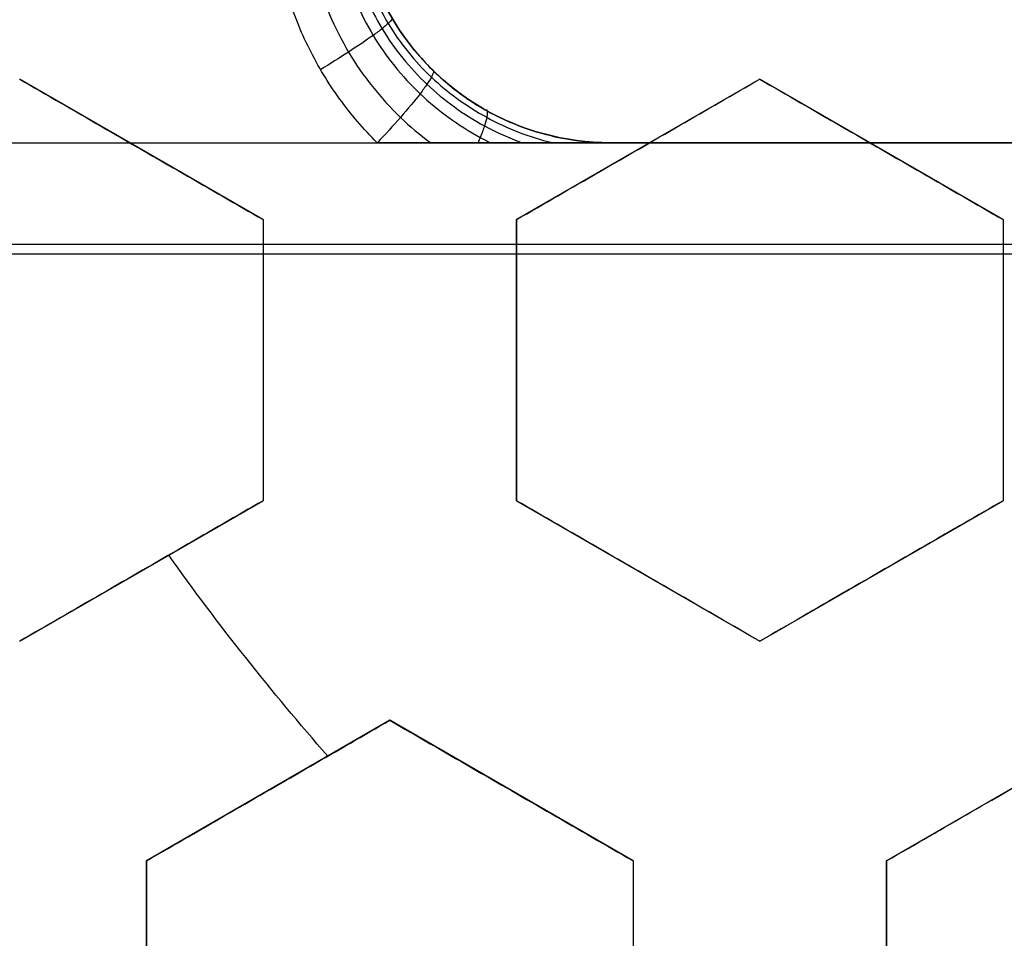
# Model space of a CAD drawing. Header units: centimetres. Extents: x -10 to 8.9, y -34.1 to -8.
# Tile 300 of 656: x -6.769 to -6.6719, y -33.3884 to -33.2979. Entities that reach past the tile are written whole.
import ezdxf

# ---------------------------------------------------------------- set-up
doc = ezdxf.new("R2010")
doc.units = ezdxf.units.CM
doc.layers.add('Default', color=7, linetype='Continuous', true_color=0x000000)

msp = doc.modelspace()

# ---------------------------------------------------------------- linework, layer by layer
at = {"layer": 'Default'}
for p, q in [((-6.745000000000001, -33.31758330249, 0.2670937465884), (-6.768999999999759, -33.30372689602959, 0.2670937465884)), ((-6.695999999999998, -33.30372689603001, 0.28260707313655), (-6.719999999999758, -33.31758330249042, 0.28260707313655)), ((-6.672000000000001, -33.31758330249, 0.28950257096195), (-6.695999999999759, -33.30372689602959, 0.28950257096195)), ((-6.960094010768, -33.31, -1.236260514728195), (-6.139905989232, -33.31, -1.236260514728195)), ((-6.75699999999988, -33.3106550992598, 0.240595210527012), (-6.75699999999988, -33.3106550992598, 0.2938040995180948)), ((-6.707999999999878, -33.31065509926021, 0.2560034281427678), (-6.707999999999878, -33.31065509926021, 0.3092123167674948)), ((-6.683999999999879, -33.3106550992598, 0.2630747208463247), (-6.683999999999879, -33.3106550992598, 0.3162836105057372)), ((-6.745000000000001, -33.31758330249, 0.2670937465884), (-6.745000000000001, -33.34529611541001, 0.2670937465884)), ((-6.720000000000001, -33.31758330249, 0.27456905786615), (-6.720000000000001, -33.34529611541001, 0.27456905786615)), ((-6.672000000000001, -33.31758330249, 0.2877418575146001), (-6.672000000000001, -33.34529611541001, 0.2877418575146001)), ((-6.745000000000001, -33.33143970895, 0.2405952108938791), (-6.745000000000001, -33.33143970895, 0.293804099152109)), ((-6.720000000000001, -33.33143970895, 0.2480709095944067), (-6.720000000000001, -33.33143970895, 0.3012797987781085)), ((-6.672000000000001, -33.33143970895, 0.2612335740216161), (-6.672000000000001, -33.33143970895, 0.3144424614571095)), ((-6.769, -33.35915252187, 0.25933267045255), (-6.745000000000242, -33.34529611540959, 0.25933267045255)), ((-6.72, -33.34529611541, 0.2730369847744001), (-6.69600000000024, -33.35915252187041, 0.2730369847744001)), ((-6.696, -33.35915252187, 0.2793142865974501), (-6.672000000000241, -33.34529611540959, 0.2793142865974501)), ((-6.757000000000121, -33.3522243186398, 0.2327294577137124), (-6.757000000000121, -33.3522243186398, 0.285938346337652)), ((-6.708000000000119, -33.35222431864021, 0.2465803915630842), (-6.708000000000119, -33.35222431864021, 0.2997892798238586)), ((-6.684000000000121, -33.3522243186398, 0.2527261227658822), (-6.684000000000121, -33.3522243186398, 0.305935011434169)), ((-6.7325, -33.36694675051, 0.25803060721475), (-6.756499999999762, -33.38080315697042, 0.25803060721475)), ((-6.708500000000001, -33.38080315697, 0.2643081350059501), (-6.732499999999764, -33.36694675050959, 0.2643081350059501)), ((-6.6595, -33.36694675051, 0.2760389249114), (-6.683499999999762, -33.38080315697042, 0.2760389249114)), ((-6.74449999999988, -33.37387495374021, 0.2314310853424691), (-6.74449999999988, -33.37387495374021, 0.28463997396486)), ((-6.720499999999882, -33.37387495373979, 0.2378391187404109), (-6.720499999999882, -33.37387495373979, 0.2910480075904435)), ((-6.7565, -33.38080315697, 0.24967041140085), (-6.7565, -33.40851596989, 0.24967041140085)), ((-6.7085, -33.38080315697, 0.26176733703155), (-6.7085, -33.40851596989, 0.26176733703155)), ((-6.6835, -33.38080315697, 0.26732128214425), (-6.6835, -33.40851596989, 0.26732128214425))]:
    msp.add_line(p, q, dxfattribs=at)
for centre, radius, start, end in [((-6.550000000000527, -33.20499999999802, -0.76), 0.774999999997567, 99.40564977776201, 224.0542772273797), ((-6.550000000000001, -33.20500000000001, 0.45), 0.6000000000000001, 90, 270), ((-6.550000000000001, -33.20500000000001, 0.17875), 0.6075000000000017, 180, 0), ((-6.550000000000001, -33.20500000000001, -1.230490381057), 0.6075000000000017, 180, 0), ((-6.550000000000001, -33.20500000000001, 0.1782088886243), 0.55, 180, 0), ((-6.550000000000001, -33.20500000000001, 0.195), 0.55, 180, 0), ((-6.710754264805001, -33.28499999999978, -1.065), 0.02500000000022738, 150.0000000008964, 270)]:
    msp.add_arc(centre, radius, start, end, dxfattribs=at)
at = {"layer": 'Default', "extrusion": (0, 0, -1)}
for centre, radius, start, end in [((6.550000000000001, -33.20500000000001, -0.35), 0.6000000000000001, 270, 90), ((6.550000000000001, -33.20500000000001, -0.4), 0.6000000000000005, 270, 90), ((6.550000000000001, -33.20500000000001, -0.1625), 0.6075000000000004, 180, 0), ((6.550000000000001, -33.20500000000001, -0.195), 0.6075000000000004, 180, 0), ((6.550000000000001, -33.20500000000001, 1.220980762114), 0.6075, 180, 0), ((6.550000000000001, -33.20500000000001, 1.24), 0.6075000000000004, 180, 0), ((6.550000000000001, -33.20500000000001, -0.18660444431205), 0.5500000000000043, 180, 0), ((6.710754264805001, -33.285, 1.0828634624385), 0.02499999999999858, 270, 30.00000003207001), ((6.550000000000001, -33.20500000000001, -0.2338592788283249), 0.2509115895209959, 318.7385115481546, 324.5112412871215)]:
    msp.add_arc(centre, radius, start, end, dxfattribs=at)
at = {"layer": 'Default', "extrusion": (1.379857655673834e-06, 1.228458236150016e-16, -0.9999999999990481)}
msp.add_arc((6.549999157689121, -33.20500000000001, 0.534870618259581), 0.7584484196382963, 180, 287.9998757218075, dxfattribs=at)
at = {"layer": 'Default', "extrusion": (7.220129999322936e-09, 0.9999999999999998, -2.013600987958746e-08)}
msp.add_arc((6.550018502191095, -2.309948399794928, -33.31000002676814), 1.214944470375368, 70.27378785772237, 81.30264622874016, dxfattribs=at)
at = {"layer": 'Default', "extrusion": (0, -1, 0)}
for centre, radius, start, end in [((-6.550000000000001, -0.1450000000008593, 33.31), 1.184430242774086, 249.7426523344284, 290.2573476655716), ((-6.550000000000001, -0.145, 33.31), 1.184430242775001, 249.7426523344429, 290.2573476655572), ((-6.550000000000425, -0.1449999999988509, 33.32), 1.194430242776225, 249.7426523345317, 290.2573476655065), ((-6.549999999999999, -0.1449999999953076, 33.32096638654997), 1.194383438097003, 249.7426523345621, 290.2573476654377)]:
    msp.add_arc(centre, radius, start, end, dxfattribs=at)
at = {"layer": 'Default'}
for points, degree in [([(-5.802878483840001, -33.37034595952, -0.8200002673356), (-5.797609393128, -33.35006248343, -0.8200002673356), (-5.788748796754, -33.30907971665, -0.8199998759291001), (-5.780540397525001, -33.24636207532, -0.8200000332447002), (-5.777589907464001, -33.18277300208, -0.8199999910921), (-5.779858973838, -33.11864828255, -0.8200000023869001), (-5.787447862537, -33.05453951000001, -0.8199999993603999), (-5.800266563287, -32.99143194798, -0.8200000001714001), (-5.818203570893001, -32.92965347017, -0.8199999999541), (-5.841192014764, -32.86947862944, -0.8200000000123), (-5.869027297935, -32.81144395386, -0.8199999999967), (-5.901595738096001, -32.75581332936, -0.8200000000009), (-5.938499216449, -32.70322512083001, -0.8199999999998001), (-5.979707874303, -32.65370809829, -0.8200000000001), (-6.025110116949, -32.60746038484, -0.82), (-6.074537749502, -32.56462435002, -0.82), (-6.127655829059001, -32.5257214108, -0.82), (-6.183698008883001, -32.49134705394, -0.82), (-6.242318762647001, -32.46168134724, -0.82), (-6.303203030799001, -32.43688780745, -0.82), (-6.365872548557, -32.41716482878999, -0.82), (-6.429851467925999, -32.40263767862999, -0.82), (-6.495110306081, -32.39332528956, -0.82), (-6.561443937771, -32.38940486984, -0.82), (-6.628260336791, -32.39089598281, -0.82), (-6.672731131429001, -32.39550066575, -0.82), (-6.694977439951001, -32.39873070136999, -0.82)], 3), ([(-7.269642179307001, -32.81358746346, -0.82), (-7.279487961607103, -32.83327103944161, -0.8199999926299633), (-7.297511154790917, -32.87327300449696, -0.819999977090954), (-7.319640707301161, -32.93527934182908, -0.8199999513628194), (-7.336712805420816, -32.99891850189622, -0.8199999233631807), (-7.348607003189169, -33.06377393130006, -0.8199998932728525), (-7.355221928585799, -33.12938643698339, -0.8199998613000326), (-7.356527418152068, -33.19493271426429, -0.819999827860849), (-7.352600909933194, -33.2597045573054, -0.8199997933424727), (-7.343474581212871, -33.32349793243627, -0.819999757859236), (-7.329190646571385, -33.38652092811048, -0.8199997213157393), (-7.309617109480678, -33.44876686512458, -0.8199996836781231), (-7.284964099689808, -33.50924977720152, -0.8199996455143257), (-7.255558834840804, -33.56725719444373, -0.8199996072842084), (-7.221786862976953, -33.62225640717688, -0.819999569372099), (-7.183730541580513, -33.67428672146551, -0.8199995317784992), (-7.141344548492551, -33.7232884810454, -0.8199994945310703), (-7.09557043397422, -33.76828168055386, -0.8199994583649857), (-7.046466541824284, -33.80917938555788, -0.8199994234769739), (-6.994690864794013, -33.84552716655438, -0.8199993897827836), (-6.940255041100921, -33.87747145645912, -0.8199993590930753), (-6.883228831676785, -33.90493912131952, -0.8199993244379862), (-6.824213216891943, -33.9276263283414, -0.8199993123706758), (-6.76349442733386, -33.94542969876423, -0.8199992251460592), (-6.701581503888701, -33.95819754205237, -0.8199994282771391), (-6.659745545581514, -33.96331301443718, -0.819998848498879), (-6.638679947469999, -33.96504137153, -0.8199988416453)], 3), ([(-6.784376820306, -33.92632328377, -0.6348712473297), (-6.764656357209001, -33.93273073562, -0.6344490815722), (-6.724689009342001, -33.94393729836, -0.633599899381), (-6.663491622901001, -33.95576836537, -0.6322885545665), (-6.601787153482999, -33.96253013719, -0.6309937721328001), (-6.539536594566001, -33.96422791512, -0.6297057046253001), (-6.477460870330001, -33.96082753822, -0.6284103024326), (-6.415679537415, -33.95232918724, -0.6270910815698), (-6.35486998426, -33.93879804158, -0.6257683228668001), (-6.295545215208, -33.9203893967, -0.6244478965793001), (-6.237984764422, -33.8972257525, -0.623144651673), (-6.182427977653, -33.86939923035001, -0.6218537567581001), (-6.129272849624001, -33.83707727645, -0.6205564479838), (-6.079027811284, -33.80058233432, -0.6192530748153), (-6.031826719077, -33.76000954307, -0.6179600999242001), (-5.988101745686, -33.71569057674, -0.6166713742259), (-5.948216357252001, -33.66802508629, -0.6153674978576), (-5.912278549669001, -33.61713143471, -0.6140446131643), (-5.880633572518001, -33.56345166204, -0.6127228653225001), (-5.853541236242, -33.50744909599, -0.6114034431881), (-5.831165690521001, -33.449566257, -0.6101072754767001), (-5.813524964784, -33.38977936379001, -0.6088150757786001), (-5.800887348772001, -33.32893727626, -0.6075112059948), (-5.793258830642, -33.26727865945, -0.6062112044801), (-5.791549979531, -33.22577288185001, -0.6053463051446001), (-5.791549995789, -33.20499985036, -0.6049143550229)], 3), ([(-6.733736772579, -33.31000000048, -1.108974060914), (-6.735096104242, -33.30864640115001, -1.109182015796), (-6.737565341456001, -33.30575715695, -1.10956290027), (-6.740569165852, -33.30082281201, -1.110037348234), (-6.742729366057, -33.29545102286, -1.110382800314), (-6.743980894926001, -33.28981860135, -1.110584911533), (-6.744298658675, -33.28403903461, -1.110636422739), (-6.743650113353, -33.27822350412, -1.110531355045), (-6.742056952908, -33.27258676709, -1.110274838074), (-6.740451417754, -33.26915296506, -1.110019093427), (-6.739505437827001, -33.26750000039, -1.10986971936)], 3), ([(-6.732404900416, -33.27249999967, -1.099992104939), (-6.733183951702, -33.27384935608, -1.10016459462), (-6.734494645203, -33.2767026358, -1.10044668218), (-6.735633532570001, -33.28131823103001, -1.100681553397), (-6.735881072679, -33.28606740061, -1.100726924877), (-6.735232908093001, -33.29077133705, -1.100590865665), (-6.733706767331, -33.29528249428, -1.100270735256), (-6.731354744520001, -33.29942865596, -1.099764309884), (-6.728251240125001, -33.30306991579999, -1.099093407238), (-6.724474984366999, -33.30608598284, -1.098293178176), (-6.720133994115, -33.30834532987, -1.09740570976), (-6.715459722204, -33.30970937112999, -1.096479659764), (-6.712312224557, -33.30999996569, -1.095887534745), (-6.710754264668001, -33.30999996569, -1.095593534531)], 3), ([(-6.769, -33.30372689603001, 0.2377489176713), (-6.766270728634, -33.30530264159, 0.2384188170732), (-6.760854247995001, -33.30842984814, 0.2397184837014), (-6.752873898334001, -33.31303730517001, 0.2415419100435), (-6.747612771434, -33.3160748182, 0.2426806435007), (-6.745000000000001, -33.31758330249, 0.2432296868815)], 3), ([(-6.769, -33.30372689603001, 0.2909578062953), (-6.766266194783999, -33.30530525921, 0.2916288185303), (-6.760843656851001, -33.30843596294, 0.2929298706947), (-6.752863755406, -33.31304316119, 0.2947530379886), (-6.747608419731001, -33.31607733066, 0.2958904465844), (-6.745000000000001, -33.31758330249, 0.2964385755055)], 3), ([(-6.720000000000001, -33.31758330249, 0.2509702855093), (-6.717277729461, -33.31601159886, 0.2521122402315), (-6.711870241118, -33.31288958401, 0.2543804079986), (-6.703868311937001, -33.30826966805, 0.2577361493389), (-6.698610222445, -33.30523390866, 0.259940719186), (-6.696, -33.30372689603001, 0.2610349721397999)], 3), ([(-6.720000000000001, -33.31758330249, 0.3041791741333), (-6.717279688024, -33.31601272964, 0.3053203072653), (-6.711874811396, -33.31289222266, 0.3075873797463), (-6.703872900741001, -33.30827231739, 0.3109431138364), (-6.698612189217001, -33.30523504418, 0.3131487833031), (-6.696, -33.30372689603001, 0.3142438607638)], 3), ([(-6.696, -33.30372689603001, 0.3142438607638), (-6.696, -33.30372689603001, 0.2876394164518), (-6.696, -33.30372689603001, 0.2610349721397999)], 2), ([(-6.696, -33.30372689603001, 0.2610349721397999), (-6.693314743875, -33.30527722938, 0.2615285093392), (-6.687957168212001, -33.30837042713, 0.2624649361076), (-6.679976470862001, -33.31297808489, 0.2637079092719), (-6.674656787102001, -33.31604940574, 0.2644292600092), (-6.672000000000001, -33.31758330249, 0.2647612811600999)], 3), ([(-6.696, -33.30372689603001, 0.3142438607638), (-6.693310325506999, -33.30527978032, 0.314738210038), (-6.687946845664, -33.30837638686, 0.3156755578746), (-6.679966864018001, -33.31298363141, 0.316918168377), (-6.674652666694, -33.31605178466, 0.3176386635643), (-6.672000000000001, -33.31758330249, 0.3179701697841)], 3), ([(-6.710754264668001, -33.30999996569, -1.095593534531), (-6.71252747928, -33.30999939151, -1.097075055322), (-6.715866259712, -33.31000028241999, -1.099947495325), (-6.720683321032, -33.30999992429, -1.103513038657), (-6.725299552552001, -33.31000002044, -1.106247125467), (-6.729689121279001, -33.30999999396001, -1.108117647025), (-6.732419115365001, -33.31000000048, -1.108776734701), (-6.733736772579, -33.31000000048, -1.108974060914)], 3), ([(-6.710754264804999, -33.31, -1.065), (-6.7107542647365, -33.309999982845, -1.0802967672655), (-6.710754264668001, -33.30999996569, -1.095593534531)], 2), ([(-6.625055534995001, -33.31, -1.065), (-6.6679048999, -33.31, -1.065), (-6.710754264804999, -33.31, -1.065)], 2), ([(-6.745000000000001, -33.31758330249, 0.2964385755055), (-6.745000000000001, -33.31758330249, 0.2698341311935), (-6.745000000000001, -33.31758330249, 0.2432296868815)], 2), ([(-6.745000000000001, -33.31758330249, 0.2432296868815), (-6.745000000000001, -33.32059524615, 0.2426815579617), (-6.745000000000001, -33.32666358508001, 0.2415441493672), (-6.745000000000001, -33.33587798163, 0.239720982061), (-6.745000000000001, -33.34213938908, 0.2384199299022), (-6.745000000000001, -33.34529611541, 0.2377489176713)], 3), ([(-6.745000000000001, -33.31758330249, 0.2964385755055), (-6.745000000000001, -33.32060027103, 0.2958895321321), (-6.745000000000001, -33.32667529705, 0.2947507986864), (-6.745000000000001, -33.33589021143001, 0.2929273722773), (-6.745000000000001, -33.3421446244, 0.2916277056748), (-6.745000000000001, -33.34529611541, 0.2909578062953)], 3), ([(-6.720000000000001, -33.31758330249, 0.2509702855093), (-6.720000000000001, -33.31758330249, 0.2775747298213), (-6.720000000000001, -33.31758330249, 0.3041791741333)], 2), ([(-6.720000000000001, -33.34529611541, 0.244958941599), (-6.720000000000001, -33.34210932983, 0.2456972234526), (-6.720000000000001, -33.33580790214, 0.2471270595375), (-6.720000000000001, -33.32660142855, 0.2491246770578), (-6.720000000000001, -33.32056864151, 0.2503703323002), (-6.720000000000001, -33.31758330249, 0.2509702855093)], 3), ([(-6.720000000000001, -33.34529611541, 0.298167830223), (-6.720000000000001, -33.34210217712, 0.2989077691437), (-6.720000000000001, -33.33579119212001, 0.3003396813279), (-6.720000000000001, -33.32658551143, 0.3023369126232), (-6.720000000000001, -33.32056181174, 0.3035805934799), (-6.720000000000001, -33.31758330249, 0.3041791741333)], 3), ([(-6.672000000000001, -33.31758330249, 0.3179701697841), (-6.672000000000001, -33.31758330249, 0.2913657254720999), (-6.672000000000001, -33.31758330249, 0.2647612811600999)], 2), ([(-6.672000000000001, -33.31758330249, 0.2647612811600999), (-6.672000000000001, -33.3204475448, 0.2640542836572), (-6.672000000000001, -33.32631880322, 0.2625757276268), (-6.672000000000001, -33.33549453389, 0.2601774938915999), (-6.672000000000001, -33.34197502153, 0.2584256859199), (-6.672000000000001, -33.34529611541, 0.2575135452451)], 3), ([(-6.672000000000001, -33.31758330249, 0.3179701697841), (-6.672000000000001, -33.32045904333, 0.3172603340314), (-6.672000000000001, -33.32634560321, 0.3157777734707), (-6.672000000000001, -33.33552323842, 0.3133787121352), (-6.672000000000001, -33.34198731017, 0.3116311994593), (-6.672000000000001, -33.34529611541, 0.3107224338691)], 3), ([(-6.745000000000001, -33.34529611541, 0.2377489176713), (-6.747610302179, -33.34680317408, 0.2366573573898), (-6.752868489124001, -33.34983898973, 0.2344581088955), (-6.760869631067, -33.35445845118, 0.2311104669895), (-6.766277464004, -33.35758066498, 0.2288471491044), (-6.769, -33.35915252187, 0.2277075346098)], 3), ([(-6.745000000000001, -33.34529611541, 0.2909578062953), (-6.747608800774, -33.34680230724, 0.2898668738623), (-6.752864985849, -33.34983696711, 0.2876684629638), (-6.7608661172, -33.35445642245, 0.2843208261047), (-6.76627595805, -33.35757979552, 0.2820566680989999), (-6.769, -33.35915252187, 0.2809164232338)], 3), ([(-6.745000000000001, -33.34529611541, 0.2909578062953), (-6.745000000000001, -33.34529611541, 0.2643533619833), (-6.745000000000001, -33.34529611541, 0.2377489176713)], 2), ([(-6.720000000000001, -33.34529611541, 0.298167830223), (-6.720000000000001, -33.34529611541, 0.271563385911), (-6.720000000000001, -33.34529611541, 0.244958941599)], 2), ([(-6.696, -33.35915252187, 0.2479061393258), (-6.698666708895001, -33.35761289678, 0.2476455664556), (-6.703999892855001, -33.35453378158, 0.2470782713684), (-6.711992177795, -33.34991943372, 0.2460944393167), (-6.717329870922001, -33.34683771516, 0.2453513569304), (-6.720000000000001, -33.34529611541, 0.244958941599)], 3), ([(-6.696, -33.35915252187, 0.3011150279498), (-6.698668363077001, -33.35761194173, 0.3008542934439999), (-6.704003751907, -33.35453155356, 0.3002867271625), (-6.711996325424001, -33.34991703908, 0.2993027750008), (-6.717331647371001, -33.34683668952, 0.2985599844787), (-6.720000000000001, -33.34529611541, 0.298167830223)], 3), ([(-6.672000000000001, -33.34529611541, 0.2575135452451), (-6.674514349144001, -33.34674777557, 0.2565143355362), (-6.679644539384, -33.34970969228, 0.2544703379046), (-6.687641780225, -33.35432690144, 0.2512688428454), (-6.693179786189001, -33.35752427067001, 0.2490422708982), (-6.696, -33.35915252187, 0.2479061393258)], 3), ([(-6.672000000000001, -33.34529611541, 0.3107224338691), (-6.674510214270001, -33.3467453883, 0.3097248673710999), (-6.67963489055, -33.34970412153, 0.307683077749), (-6.687631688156, -33.35432107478, 0.3044817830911), (-6.693175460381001, -33.35752177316, 0.3022529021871), (-6.696, -33.35915252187, 0.3011150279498)], 3), ([(-6.672000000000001, -33.34529611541, 0.3107224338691), (-6.672000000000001, -33.34529611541, 0.2841179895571), (-6.672000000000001, -33.34529611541, 0.2575135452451)], 2), ([(-6.696, -33.35915252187, 0.3011150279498), (-6.696, -33.35915252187, 0.2745105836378), (-6.696, -33.35915252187, 0.2479061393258)], 2), ([(-6.7565, -33.38080315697, 0.2264751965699), (-6.753739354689, -33.37920929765, 0.2276163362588), (-6.748280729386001, -33.37605775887, 0.2298713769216), (-6.740280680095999, -33.37143892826, 0.2331721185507), (-6.735072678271, -33.368432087, 0.2353179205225), (-6.732500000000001, -33.36694675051, 0.2363771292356)], 3), ([(-6.7565, -33.38080315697, 0.2796840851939), (-6.753741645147, -33.37921062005, 0.2808242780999), (-6.748286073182, -33.37606084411, 0.283078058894), (-6.740285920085, -33.37144195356, 0.2863788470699), (-6.735074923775, -33.36843338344, 0.2885258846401), (-6.732500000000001, -33.36694675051, 0.2895860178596)], 3), ([(-6.732500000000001, -33.36694675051, 0.2895860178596), (-6.732500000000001, -33.36694675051, 0.2629815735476), (-6.732500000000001, -33.36694675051, 0.2363771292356)], 2), ([(-6.732500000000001, -33.36694675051, 0.2363771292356), (-6.729834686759, -33.36848556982, 0.236730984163), (-6.724503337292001, -33.37156362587, 0.2374006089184), (-6.71650798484, -33.37617974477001, 0.238286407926), (-6.711170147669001, -33.37926154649, 0.2387962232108), (-6.7085, -33.38080315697, 0.2390302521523)], 3), ([(-6.732500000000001, -33.36694675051, 0.2895860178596), (-6.729833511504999, -33.36848624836, 0.2899400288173), (-6.724500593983, -33.37156520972, 0.2906098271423), (-6.716505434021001, -33.37618121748, 0.2914955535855), (-6.711169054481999, -33.37926217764, 0.2920052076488), (-6.7085, -33.38080315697, 0.2922391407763)], 3), ([(-6.6835, -33.38080315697, 0.2448384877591), (-6.680650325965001, -33.3791578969, 0.2459426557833), (-6.675073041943, -33.37593785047, 0.2480956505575), (-6.667080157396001, -33.37132315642, 0.2511567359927), (-6.661986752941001, -33.36838247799, 0.2530906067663), (-6.6595, -33.36694675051, 0.2540304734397)], 3), ([(-6.6835, -33.38080315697, 0.2980473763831), (-6.680654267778, -33.3791601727, 0.2991500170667), (-6.675082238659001, -33.37594316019, 0.3013009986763), (-6.667088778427, -33.37132813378, 0.304362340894), (-6.661990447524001, -33.36838461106, 0.3062980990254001), (-6.6595, -33.36694675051, 0.3072393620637)], 3), ([(-6.7565, -33.38080315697, 0.2264751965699), (-6.7565, -33.38080315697, 0.2530796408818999), (-6.7565, -33.38080315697, 0.2796840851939)], 2), ([(-6.7565, -33.40851596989, 0.2196567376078), (-6.7565, -33.4053176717, 0.2204738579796), (-6.7565, -33.39900067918, 0.2220681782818), (-6.7565, -33.38978461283, 0.2243354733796), (-6.7565, -33.38377267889, 0.2257745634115), (-6.7565, -33.38080315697, 0.2264751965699)], 3), ([(-6.7565, -33.40851596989, 0.2728656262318), (-6.7565, -33.40531303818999, 0.2736839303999), (-6.7565, -33.39898985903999, 0.2752797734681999), (-6.7565, -33.38977421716, 0.2775468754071), (-6.7565, -33.38376822, 0.2789845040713), (-6.7565, -33.38080315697, 0.2796840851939)], 3), ([(-6.7085, -33.38080315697, 0.2922391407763), (-6.7085, -33.38080315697, 0.2656346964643), (-6.7085, -33.38080315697, 0.2390302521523)], 2), ([(-6.7085, -33.38080315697, 0.2390302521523), (-6.7085, -33.3836959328, 0.2382482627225), (-6.7085, -33.38960551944, 0.2366333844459), (-6.7085, -33.39880816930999, 0.234065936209), (-6.7085, -33.40523516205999, 0.2322376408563), (-6.7085, -33.40851596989, 0.2312955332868)], 3), ([(-6.7085, -33.38080315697, 0.2922391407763), (-6.7085, -33.38370180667, 0.2914555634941), (-6.7085, -33.38961921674, 0.2898385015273), (-6.7085, -33.39882260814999, 0.2872707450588), (-6.7085, -33.40524134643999, 0.2854447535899), (-6.7085, -33.40851596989, 0.2845044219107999)], 3), ([(-6.6835, -33.38080315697, 0.2448384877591), (-6.6835, -33.38080315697, 0.2714429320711), (-6.6835, -33.38080315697, 0.2980473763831)], 2), ([(-6.6835, -33.40851596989, 0.2365951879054), (-6.6835, -33.40520774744, 0.2376019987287), (-6.6835, -33.39874402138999, 0.2395543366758), (-6.6835, -33.38952556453, 0.2422953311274), (-6.6835, -33.3836615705, 0.2440099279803), (-6.6835, -33.38080315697, 0.2448384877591)], 3), ([(-6.6835, -33.40851596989, 0.2898040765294), (-6.6835, -33.40520942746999, 0.2908103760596), (-6.6835, -33.39874788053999, 0.2927620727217), (-6.6835, -33.38952368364, 0.295504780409), (-6.6835, -33.38366073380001, 0.297219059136), (-6.6835, -33.38080315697, 0.2980473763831)], 3)]:
    msp.add_open_spline(points, degree=degree, dxfattribs=at)
for points, knots in [([(-5.978241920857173, -32.65665960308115, -0.8200034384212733), (-5.982065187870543, -32.65267471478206, -0.8198957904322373), (-6.021688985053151, -32.61222557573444, -0.8187925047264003), (-6.1051399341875, -32.54333603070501, -0.81669332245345), (-6.244802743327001, -32.468174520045, -0.81343061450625), (-6.396707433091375, -32.42256752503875, -0.81016786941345), (-6.550005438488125, -32.40791523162, -0.8071806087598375), (-6.70330324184, -32.42256964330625, -0.80419334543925), (-6.8552073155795, -32.46817857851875, -0.80093060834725), (-6.994869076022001, -32.54334249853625, -0.7976678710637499), (-7.1136278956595, -32.64137979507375, -0.7946806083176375), (-7.211663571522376, -32.760139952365, -0.7916933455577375), (-7.286825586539, -32.89980273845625, -0.7884306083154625), (-7.332432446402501, -33.051707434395, -0.7851678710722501), (-7.347084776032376, -33.20500543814, -0.78218060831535), (-7.334328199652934, -33.33845015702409, -0.7795802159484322), (-7.3130589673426, -33.42019238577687, -0.7778563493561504), (-7.303112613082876, -33.4507094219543, -0.7771955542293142)], [9.33287491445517, 9.33287491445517, 9.33287491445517, 9.33287491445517, 9.508229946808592, 11.13105041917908, 12.75387089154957, 14.37669136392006, 15.99951183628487, 17.62233230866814, 19.24515278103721, 20.86797325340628, 22.49079372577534, 24.11361419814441, 25.73643467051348, 27.35925514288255, 28.98207561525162, 30.60489608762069, 31.59721843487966, 31.59721843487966, 31.59721843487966, 31.59721843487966]), ([(-7.106978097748, -33.74388811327, -0.7599999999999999), (-7.092222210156, -33.75913934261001, -0.7595840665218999), (-7.061456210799, -33.78842967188, -0.7587546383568), (-7.011855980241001, -33.8284314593, -0.7574640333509), (-6.959138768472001, -33.86422929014, -0.7561495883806), (-6.903661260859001, -33.8955805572, -0.7548164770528), (-6.845798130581, -33.92227348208, -0.7534746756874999), (-6.785940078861, -33.94412789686, -0.7521330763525), (-6.724491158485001, -33.96099638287, -0.7508004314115), (-6.661867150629, -33.97276520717, -0.7494871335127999), (-6.598488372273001, -33.97935553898, -0.7481967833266), (-6.534783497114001, -33.98072302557, -0.7469575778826), (-6.471175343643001, -33.97685787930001, -0.7456906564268), (-6.408099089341, -33.96778569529, -0.7443887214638), (-6.345979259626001, -33.95356760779, -0.7430648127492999), (-6.285235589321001, -33.93429948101, -0.7417267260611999), (-6.226278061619, -33.91011135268, -0.7403838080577), (-6.169504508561, -33.88116649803, -0.7390450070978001), (-6.115297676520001, -33.84765987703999, -0.7377194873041), (-6.064025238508, -33.80981942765, -0.7364157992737), (-6.01602695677, -33.76789486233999, -0.7351442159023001), (-5.971638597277, -33.72218061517, -0.7339075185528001), (-5.931146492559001, -33.67297253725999, -0.7326198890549), (-5.89482990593, -33.62060801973, -0.7313083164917), (-5.862932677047, -33.56543920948, -0.7299767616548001), (-5.835670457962, -33.50783861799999, -0.7286354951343), (-5.813227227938, -33.44819500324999, -0.7272933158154), (-5.795754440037, -33.38691081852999, -0.7259590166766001), (-5.783370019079, -33.32440000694, -0.7246429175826), (-5.776444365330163, -33.26360356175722, -0.7234004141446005), (-5.775000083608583, -33.22369004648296, -0.7226183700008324), (-5.77500001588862, -33.20499999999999, -0.7222512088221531)], [-30.59397759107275, -30.59397759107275, -30.59397759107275, -30.59397759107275, -29.95660305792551, -29.31922852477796, -28.68185399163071, -28.04447945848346, -27.40710492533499, -26.76973039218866, -26.13235585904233, -25.49498132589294, -24.85760679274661, -24.22023225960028, -23.5828577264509, -22.94548319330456, -22.30810866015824, -21.67073412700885, -21.03335959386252, -20.39598506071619, -19.7586105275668, -19.12123599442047, -18.48386146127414, -17.84648692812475, -17.20911239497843, -16.57173786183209, -15.93436332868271, -15.29698879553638, -14.65961426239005, -14.02223972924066, -13.38486519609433, -12.747490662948, -12.18619863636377, -12.18619863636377, -12.18619863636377, -12.18619863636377]), ([(-6.736715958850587, -33.26920493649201, -1.108833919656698), (-6.738105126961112, -33.27159895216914, -1.109055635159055), (-6.740240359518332, -33.27679706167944, -1.109400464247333), (-6.741343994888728, -33.28514723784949, -1.109582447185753), (-6.740165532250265, -33.29348327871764, -1.109388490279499), (-6.736880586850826, -33.30127590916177, -1.108857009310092), (-6.732602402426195, -33.30661427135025, -1.108184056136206), (-6.729537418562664, -33.30921434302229, -1.107714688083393), (-6.728515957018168, -33.30998042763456, -1.107559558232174)], [0.02744976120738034, 0.02744976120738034, 0.02744976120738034, 0.02744976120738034, 0.1258861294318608, 0.2243224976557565, 0.3227588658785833, 0.4211952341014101, 0.5196316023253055, 0.5656265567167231, 0.5656265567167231, 0.5656265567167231, 0.5656265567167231]), ([(-6.734282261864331, -33.2708184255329, -1.106548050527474), (-6.735542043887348, -33.27296229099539, -1.106766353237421), (-6.737480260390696, -33.27762674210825, -1.107105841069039), (-6.738485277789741, -33.28513248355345, -1.107285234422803), (-6.737412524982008, -33.29262476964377, -1.107094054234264), (-6.734429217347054, -33.29961825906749, -1.10657060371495), (-6.729721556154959, -33.30540953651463, -1.105765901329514), (-6.725408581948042, -33.3085234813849, -1.105051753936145), (-6.722895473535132, -33.30982880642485, -1.104643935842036), (-6.722552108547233, -33.30999858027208, -1.104588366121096)], [0.02744976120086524, 0.02744976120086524, 0.02744976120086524, 0.02744976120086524, 0.1258861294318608, 0.2243224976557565, 0.3227588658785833, 0.4211952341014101, 0.5196316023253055, 0.6180679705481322, 0.6334685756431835, 0.6334685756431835, 0.6334685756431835, 0.6334685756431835]), ([(-6.733392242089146, -33.27147087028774, -1.105027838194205), (-6.73459627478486, -33.27351550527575, -1.105250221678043), (-6.736449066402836, -33.27796493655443, -1.105596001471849), (-6.737409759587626, -33.28512639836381, -1.105778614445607), (-6.736384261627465, -33.29227506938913, -1.105583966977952), (-6.733532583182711, -33.29894596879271, -1.105050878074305), (-6.729033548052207, -33.30446808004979, -1.104230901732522), (-6.724116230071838, -33.30800892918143, -1.10336220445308), (-6.720757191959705, -33.30952906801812, -1.10278427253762), (-6.719499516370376, -33.30999071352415, -1.10257026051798)], [0.02744976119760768, 0.02744976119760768, 0.02744976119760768, 0.02744976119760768, 0.1258861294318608, 0.2243224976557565, 0.3227588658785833, 0.4211952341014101, 0.5196316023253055, 0.6180679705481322, 0.6745283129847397, 0.6745283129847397, 0.6745283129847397, 0.6745283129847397]), ([(-6.732781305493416, -33.27197558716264, -1.103360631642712), (-6.733938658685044, -33.27394557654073, -1.103589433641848), (-6.735719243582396, -33.27822962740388, -1.10394515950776), (-6.73664115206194, -33.28512157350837, -1.104132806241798), (-6.73565681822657, -33.29200159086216, -1.103932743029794), (-6.732917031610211, -33.29842394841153, -1.10338448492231), (-6.728588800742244, -33.30375199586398, -1.102540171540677), (-6.723019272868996, -33.30777882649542, -1.101487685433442), (-6.718725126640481, -33.30944540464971, -1.100703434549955), (-6.716478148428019, -33.30998806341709, -1.100302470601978)], [0.02744976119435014, 0.02744976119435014, 0.02744976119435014, 0.02744976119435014, 0.1258861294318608, 0.2243224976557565, 0.3227588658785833, 0.4211952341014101, 0.5196316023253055, 0.6180679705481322, 0.7191162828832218, 0.7191162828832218, 0.7191162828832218, 0.7191162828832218]), ([(-6.732282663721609, -33.29770937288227, -1.099963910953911), (-6.732238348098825, -33.29778443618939, -1.101050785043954), (-6.732405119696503, -33.29804536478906, -1.102795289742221), (-6.733211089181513, -33.29872909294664, -1.105027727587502), (-6.734397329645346, -33.29962017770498, -1.107076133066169), (-6.736488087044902, -33.30103595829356, -1.109024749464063), (-6.738417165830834, -33.30223760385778, -1.109699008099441), (-6.739343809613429, -33.30279817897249, -1.10984420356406)], [0.02532369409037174, 0.02532369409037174, 0.02532369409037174, 0.02532369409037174, 0.06397842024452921, 0.0835371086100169, 0.103095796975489, 0.1422131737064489, 0.1809635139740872, 0.1809635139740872, 0.1809635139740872, 0.1809635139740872]), ([(-6.728222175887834, -33.30284320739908, -1.099098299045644), (-6.728140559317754, -33.30292418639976, -1.100196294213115), (-6.728206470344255, -33.30325818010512, -1.101964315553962), (-6.728787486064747, -33.30419774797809, -1.104224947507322), (-6.729697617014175, -33.30544815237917, -1.106294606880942), (-6.731373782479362, -33.30746983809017, -1.108237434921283), (-6.732955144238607, -33.30919505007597, -1.108859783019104), (-6.733718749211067, -33.31000000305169, -1.108973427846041)], [0.0254883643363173, 0.0254883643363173, 0.0254883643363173, 0.0254883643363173, 0.06397842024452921, 0.0835371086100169, 0.103095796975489, 0.1422131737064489, 0.1811856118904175, 0.1811856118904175, 0.1811856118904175, 0.1811856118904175]), ([(-6.722990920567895, -33.30673810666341, -1.098009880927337), (-6.722873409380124, -33.30680337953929, -1.099125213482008), (-6.722825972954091, -33.30716646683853, -1.100927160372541), (-6.723128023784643, -33.30828591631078, -1.103227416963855), (-6.723460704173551, -33.30920158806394, -1.104487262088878), (-6.723711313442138, -33.30981570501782, -1.105132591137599), (-6.723787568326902, -33.30999790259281, -1.105310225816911)], [0.02555140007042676, 0.02555140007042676, 0.02555140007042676, 0.02555140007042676, 0.06397842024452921, 0.0835371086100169, 0.103095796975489, 0.1109944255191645, 0.1109944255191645, 0.1109944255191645, 0.1109944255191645])]:
    msp.add_open_spline(points, degree=3, knots=knots, dxfattribs=at)

doc.saveas('drawing.dxf')
